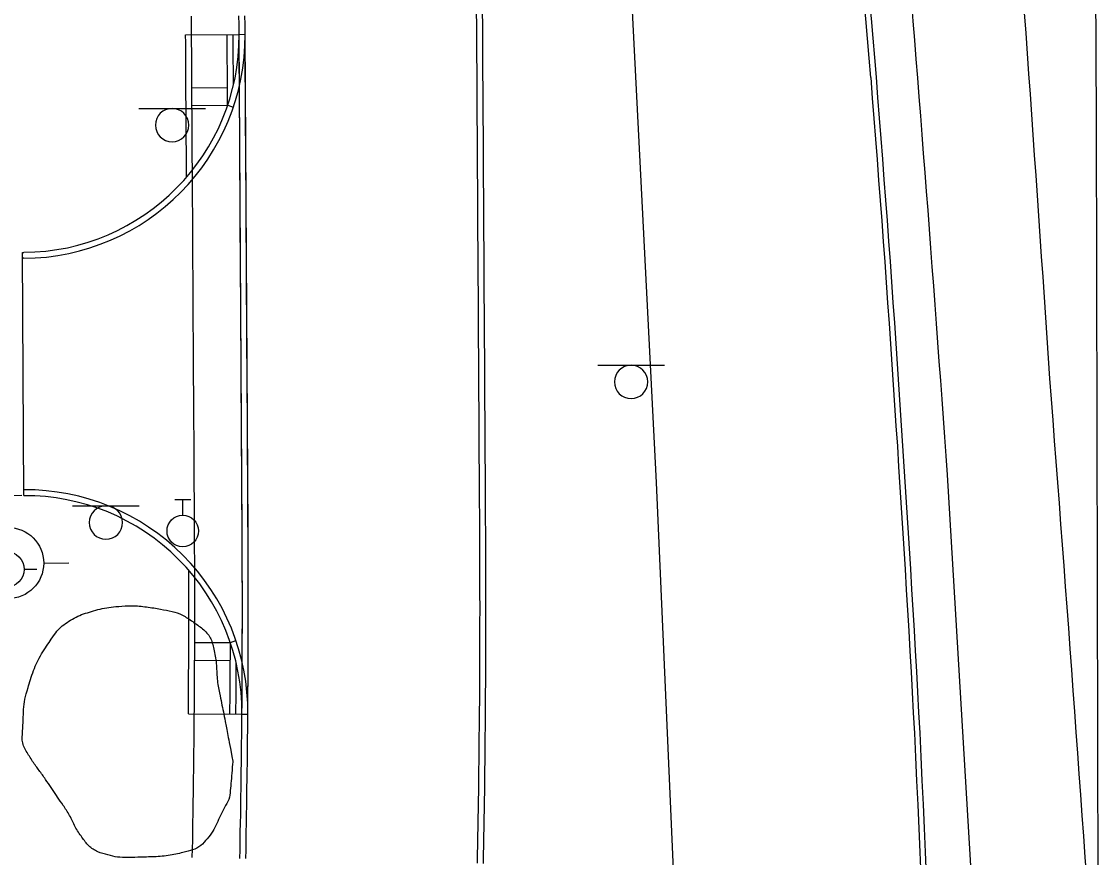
# Model space of a CAD drawing. Extents: x 2145380 to 2157287, y 139568 to 149130.
# Drawn here: x 2150646.2 to 2150767.1, y 144800.8 to 144894.7 of the extents above; entities that cross this region are included whole.
import ezdxf

# ---------------------------------------------------------------- set-up
doc = ezdxf.new("R2010")
doc.units = 0
for name, color, linetype in [('Default', 7, 'Continuous'), ('PR_PREVIOUSLY CONSTRUCTED', 7, 'Continuous'), ('TOPO_Asphalt', 7, 'Continuous'), ('TOPO_Curb Back', 7, 'Continuous'), ('TOPO_Fence', 7, 'Continuous'), ('TOPO_Sign', 7, 'Continuous'), ('TOPO_Tree Line', 7, 'Continuous'), ('TOPO_Water Fire Hydrant', 7, 'Continuous'), ('TOPO_Water Valve', 7, 'Continuous')]:
    doc.layers.add(name, color=color, linetype=linetype)

# ---------------------------------------------------------------- blocks, each defined once
blk = doc.blocks.new('FIRHYD')
at = {"layer": 'TOPO_Water Fire Hydrant'}
for p, q in [((-0.02, 10.16), (-0.03, 17.34)), ((10.16, 0.02), (17.34, 0.03)), ((-10.16, -0.02), (-17.34, -0.03)), ((0.02, -10.16), (0.03, -17.34))]:
    blk.add_line(p, q, dxfattribs=at)
blk.add_circle((0, 0), 10.16, dxfattribs=at)
blk = doc.blocks.new('WATVAL')
at = {"layer": 'Default'}
for p, q in [((-2.25, 9), (2.25, 9)), ((0, 4.5), (0, 9))]:
    blk.add_line(p, q, dxfattribs=at)
blk.add_circle((0, 0), 4.5, dxfattribs=at)

msp = doc.modelspace()

# ---------------------------------------------------------------- linework, layer by layer
at = {"layer": 'PR_PREVIOUSLY CONSTRUCTED'}
for p, q in [((2150664.6, 144893.2), (2150670.61, 144893.24)), ((2150670.61, 144893.24), (2150671.27, 144893.25)), ((2150670.94, 144837.41), (2150670.61, 144893.24)), ((2150671.61, 144837.42), (2150671.27, 144893.25)), ((2150665.3, 144887.24), (2150669.3, 144887.27)), ((2150665.32, 144885.24), (2150669.32, 144885.27)), ((2150669.32, 144885.27), (2150669.95, 144885.05)), ((2150646.44, 144841.44), (2150646.28, 144868.76)), ((2150646.28, 144868.76), (2150646.42, 144868.76)), ((2150646.43, 144868.1), (2150646.28, 144868.09)), ((2150665.62, 144824.95), (2150669.62, 144824.94)), ((2150669.62, 144824.94), (2150670.25, 144825.16)), ((2150665.62, 144822.95), (2150669.62, 144822.94)), ((2150664.91, 144816.95), (2150670.92, 144816.9)), ((2150670.92, 144816.9), (2150671.59, 144816.89))]:
    msp.add_line(p, q, dxfattribs=at)
for points in [[(2150665.35, 144800.79), (2150665.37, 144801.78), (2150665.39, 144802.76), (2150665.4, 144803.75), (2150665.42, 144804.73), (2150665.44, 144805.72), (2150665.45, 144806.71), (2150665.46, 144807.35), (2150665.47, 144807.69), (2150665.48, 144808.68), (2150665.5, 144809.67), (2150665.51, 144810.65), (2150665.52, 144811.39), (2150665.52, 144811.4), (2150665.52, 144811.64), (2150665.53, 144812.63), (2150665.55, 144813.61), (2150665.56, 144814.6), (2150665.56, 144814.86), (2150665.56, 144815.59), (2150665.57, 144816.57), (2150665.58, 144817.56), (2150665.59, 144818.55), (2150665.6, 144819.54), (2150665.6, 144820.52), (2150665.61, 144821.51), (2150665.61, 144822.37), (2150665.61, 144822.49), (2150665.62, 144823.48), (2150665.62, 144824.47), (2150665.62, 144825.45), (2150665.63, 144826.44), (2150665.63, 144827.43), (2150665.63, 144828.41), (2150665.63, 144829.4), (2150665.63, 144829.88), (2150665.63, 144830.39), (2150665.63, 144831.38), (2150665.62, 144832.36), (2150665.62, 144833.35), (2150665.62, 144834.34), (2150665.61, 144835.32), (2150665.61, 144836.31), (2150665.6, 144837.3), (2150665.6, 144837.38), (2150665.6, 144837.38), (2150665.6, 144838.3), (2150665.59, 144839.3), (2150665.58, 144840.3), (2150665.58, 144841.3), (2150665.57, 144842.3), (2150665.57, 144843.3), (2150665.56, 144844.3), (2150665.55, 144845.3), (2150665.55, 144846.3), (2150665.54, 144847.3), (2150665.54, 144848.3), (2150665.53, 144849.29), (2150665.52, 144850.29), (2150665.52, 144851.29), (2150665.51, 144852.29), (2150665.51, 144853.29), (2150665.5, 144854.29), (2150665.49, 144855.21), (2150665.49, 144855.29), (2150665.49, 144856.29), (2150665.48, 144857.29), (2150665.48, 144858.29), (2150665.47, 144859.29), (2150665.46, 144860.29), (2150665.46, 144861.29), (2150665.45, 144862.29), (2150665.45, 144863.29), (2150665.44, 144864.29), (2150665.44, 144865.29), (2150665.43, 144866.29), (2150665.42, 144867.29), (2150665.42, 144868.29), (2150665.41, 144869.29), (2150665.4, 144870.29), (2150665.4, 144871.29), (2150665.4, 144871.56), (2150665.4, 144871.56), (2150665.39, 144872.29), (2150665.39, 144873.29), (2150665.38, 144874.29), (2150665.38, 144875.29), (2150665.37, 144876.29), (2150665.36, 144877.29), (2150665.36, 144878.29), (2150665.35, 144879.29), (2150665.35, 144880.29), (2150665.34, 144881.29), (2150665.33, 144882.29), (2150665.33, 144883.29), (2150665.32, 144884.29), (2150665.31, 144885.29), (2150665.31, 144886.29), (2150665.3, 144887.29), (2150665.3, 144888.29), (2150665.29, 144889.29), (2150665.28, 144890.29), (2150665.28, 144891.29), (2150665.27, 144892.29), (2150665.27, 144893.29), (2150665.26, 144894.29), (2150665.25, 144895.29)], [(2150670.69, 144800.68), (2150670.71, 144801.67), (2150670.73, 144802.66), (2150670.74, 144803.65), (2150670.76, 144804.64), (2150670.78, 144805.63), (2150670.79, 144806.62), (2150670.8, 144807.27), (2150670.81, 144807.61), (2150670.82, 144808.6), (2150670.84, 144809.6), (2150670.85, 144810.59), (2150670.86, 144811.33), (2150670.86, 144811.33), (2150670.86, 144811.58), (2150670.87, 144812.57), (2150670.88, 144813.56), (2150670.9, 144814.55), (2150670.9, 144814.81), (2150670.9, 144815.54), (2150670.91, 144816.53), (2150670.92, 144817.52), (2150670.93, 144818.51), (2150670.94, 144819.5), (2150670.94, 144820.49), (2150670.95, 144821.48), (2150670.95, 144822.34), (2150670.95, 144822.47), (2150670.96, 144823.46), (2150670.96, 144824.45), (2150670.96, 144825.44), (2150670.97, 144826.43), (2150670.97, 144827.42), (2150670.97, 144828.41), (2150670.97, 144829.4), (2150670.97, 144829.88), (2150670.97, 144830.39), (2150670.97, 144831.38), (2150670.96, 144832.38), (2150670.96, 144833.37), (2150670.96, 144834.36), (2150670.95, 144835.35), (2150670.95, 144836.34), (2150670.94, 144837.33), (2150670.94, 144837.41), (2150670.94, 144837.42), (2150670.94, 144838.33), (2150670.93, 144839.33), (2150670.92, 144840.33), (2150670.92, 144841.33), (2150670.91, 144842.33), (2150670.91, 144843.33), (2150670.9, 144844.33), (2150670.9, 144845.33), (2150670.89, 144846.33), (2150670.88, 144847.33), (2150670.88, 144848.33), (2150670.87, 144849.33), (2150670.87, 144850.33), (2150670.86, 144851.33), (2150670.85, 144852.33), (2150670.85, 144853.33), (2150670.84, 144854.33), (2150670.83, 144855.25), (2150670.83, 144855.33), (2150670.83, 144856.33), (2150670.82, 144857.33), (2150670.82, 144858.33), (2150670.81, 144859.33), (2150670.8, 144860.33), (2150670.8, 144861.33), (2150670.79, 144862.33), (2150670.79, 144863.33), (2150670.78, 144864.33), (2150670.77, 144865.33), (2150670.77, 144866.33), (2150670.76, 144867.33), (2150670.76, 144868.33), (2150670.75, 144869.33), (2150670.74, 144870.33), (2150670.74, 144871.33), (2150670.74, 144871.6), (2150670.74, 144871.6), (2150670.73, 144872.33), (2150670.73, 144873.33), (2150670.72, 144874.33), (2150670.71, 144875.33), (2150670.71, 144876.33), (2150670.7, 144877.33), (2150670.7, 144878.33), (2150670.69, 144879.33), (2150670.69, 144880.33), (2150670.68, 144881.33), (2150670.67, 144882.33), (2150670.67, 144883.33), (2150670.66, 144884.33), (2150670.65, 144885.33), (2150670.65, 144886.33), (2150670.64, 144887.33), (2150670.64, 144888.33), (2150670.63, 144889.33), (2150670.62, 144890.33), (2150670.62, 144891.33), (2150670.61, 144892.33), (2150670.61, 144893.33), (2150670.6, 144894.33), (2150670.59, 144895.33)], [(2150671.35, 144800.67), (2150671.38, 144801.66), (2150671.39, 144802.65), (2150671.41, 144803.64), (2150671.43, 144804.63), (2150671.44, 144805.62), (2150671.46, 144806.61), (2150671.47, 144807.26), (2150671.48, 144807.6), (2150671.49, 144808.6), (2150671.5, 144809.59), (2150671.52, 144810.58), (2150671.53, 144811.32), (2150671.53, 144811.32), (2150671.53, 144811.57), (2150671.54, 144812.56), (2150671.55, 144813.55), (2150671.56, 144814.54), (2150671.57, 144814.8), (2150671.57, 144815.53), (2150671.58, 144816.52), (2150671.59, 144817.51), (2150671.6, 144818.5), (2150671.6, 144819.49), (2150671.61, 144820.49), (2150671.62, 144821.48), (2150671.62, 144822.34), (2150671.62, 144822.47), (2150671.62, 144823.46), (2150671.63, 144824.45), (2150671.63, 144825.44), (2150671.63, 144826.43), (2150671.63, 144827.42), (2150671.64, 144828.41), (2150671.64, 144829.4), (2150671.63, 144829.88), (2150671.63, 144830.39), (2150671.63, 144831.39), (2150671.63, 144832.38), (2150671.63, 144833.37), (2150671.62, 144834.36), (2150671.62, 144835.35), (2150671.62, 144836.34), (2150671.61, 144837.33), (2150671.61, 144837.42), (2150671.61, 144837.42), (2150671.6, 144838.33), (2150671.6, 144839.33), (2150671.59, 144840.33), (2150671.59, 144841.33), (2150671.58, 144842.33), (2150671.57, 144843.33), (2150671.57, 144844.33), (2150671.56, 144845.33), (2150671.56, 144846.33), (2150671.55, 144847.33), (2150671.54, 144848.33), (2150671.54, 144849.33), (2150671.53, 144850.33), (2150671.53, 144851.33), (2150671.52, 144852.33), (2150671.51, 144853.33), (2150671.51, 144854.33), (2150671.5, 144855.25), (2150671.5, 144855.33), (2150671.5, 144856.33), (2150671.49, 144857.33), (2150671.48, 144858.33), (2150671.48, 144859.33), (2150671.47, 144860.33), (2150671.47, 144861.33), (2150671.46, 144862.33), (2150671.45, 144863.33), (2150671.45, 144864.33), (2150671.44, 144865.33), (2150671.44, 144866.33), (2150671.43, 144867.33), (2150671.42, 144868.33), (2150671.42, 144869.33), (2150671.41, 144870.33), (2150671.41, 144871.33), (2150671.4, 144871.6), (2150671.4, 144871.6), (2150671.4, 144872.33), (2150671.39, 144873.33), (2150671.39, 144874.33), (2150671.38, 144875.33), (2150671.38, 144876.33), (2150671.37, 144877.33), (2150671.36, 144878.33), (2150671.36, 144879.33), (2150671.35, 144880.33), (2150671.35, 144881.33), (2150671.34, 144882.33), (2150671.33, 144883.33), (2150671.33, 144884.33), (2150671.32, 144885.33), (2150671.32, 144886.33), (2150671.31, 144887.33), (2150671.3, 144888.33), (2150671.3, 144889.33), (2150671.29, 144890.33), (2150671.29, 144891.33), (2150671.28, 144892.33), (2150671.27, 144893.33), (2150671.27, 144894.33), (2150671.26, 144895.33)], [(2150697.37, 144800.15), (2150697.39, 144801.16), (2150697.41, 144802.17), (2150697.43, 144803.18), (2150697.44, 144804.19), (2150697.46, 144805.2), (2150697.48, 144806.21), (2150697.49, 144806.87), (2150697.49, 144807.21), (2150697.51, 144808.22), (2150697.52, 144809.23), (2150697.53, 144810.24), (2150697.54, 144811), (2150697.54, 144811), (2150697.55, 144811.25), (2150697.56, 144812.26), (2150697.57, 144813.27), (2150697.58, 144814.28), (2150697.58, 144814.54), (2150697.59, 144815.29), (2150697.6, 144816.3), (2150697.61, 144817.3), (2150697.62, 144818.31), (2150697.62, 144819.32), (2150697.63, 144820.33), (2150697.64, 144821.34), (2150697.64, 144822.22), (2150697.64, 144822.35), (2150697.65, 144823.36), (2150697.65, 144824.37), (2150697.65, 144825.38), (2150697.65, 144826.39), (2150697.65, 144827.4), (2150697.66, 144828.4), (2150697.66, 144829.41), (2150697.65, 144829.9), (2150697.65, 144830.42), (2150697.65, 144831.43), (2150697.65, 144832.44), (2150697.65, 144833.45), (2150697.65, 144834.46), (2150697.64, 144835.47), (2150697.64, 144836.48), (2150697.63, 144837.49), (2150697.63, 144837.57), (2150697.63, 144837.58), (2150697.62, 144838.49), (2150697.62, 144839.49), (2150697.61, 144840.49), (2150697.61, 144841.49), (2150697.6, 144842.49), (2150697.59, 144843.49), (2150697.59, 144844.49), (2150697.58, 144845.49), (2150697.58, 144846.49), (2150697.57, 144847.49), (2150697.56, 144848.49), (2150697.56, 144849.49), (2150697.55, 144850.49), (2150697.55, 144851.49), (2150697.54, 144852.49), (2150697.53, 144853.49), (2150697.53, 144854.49), (2150697.52, 144855.41), (2150697.52, 144855.49), (2150697.52, 144856.49), (2150697.51, 144857.49), (2150697.5, 144858.49), (2150697.5, 144859.49), (2150697.49, 144860.49), (2150697.49, 144861.49), (2150697.48, 144862.49), (2150697.47, 144863.49), (2150697.47, 144864.49), (2150697.46, 144865.49), (2150697.46, 144866.49), (2150697.45, 144867.49), (2150697.44, 144868.49), (2150697.44, 144869.49), (2150697.43, 144870.49), (2150697.43, 144871.49), (2150697.42, 144871.76), (2150697.42, 144871.76), (2150697.42, 144872.49), (2150697.41, 144873.49), (2150697.41, 144874.49), (2150697.4, 144875.49), (2150697.4, 144876.49), (2150697.39, 144877.49), (2150697.38, 144878.49), (2150697.38, 144879.49), (2150697.37, 144880.49), (2150697.37, 144881.49), (2150697.36, 144882.49), (2150697.35, 144883.49), (2150697.35, 144884.49), (2150697.34, 144885.49), (2150697.34, 144886.49), (2150697.33, 144887.49), (2150697.32, 144888.49), (2150697.32, 144889.49), (2150697.31, 144890.49), (2150697.31, 144891.49), (2150697.3, 144892.49), (2150697.29, 144893.49), (2150697.29, 144894.49), (2150697.28, 144895.49)], [(2150698.04, 144800.14), (2150698.06, 144801.15), (2150698.08, 144802.16), (2150698.1, 144803.17), (2150698.11, 144804.18), (2150698.13, 144805.19), (2150698.15, 144806.19), (2150698.16, 144806.85), (2150698.16, 144807.2), (2150698.18, 144808.21), (2150698.19, 144809.22), (2150698.2, 144810.23), (2150698.21, 144810.99), (2150698.21, 144810.99), (2150698.22, 144811.24), (2150698.23, 144812.25), (2150698.24, 144813.26), (2150698.25, 144814.27), (2150698.25, 144814.54), (2150698.26, 144815.28), (2150698.27, 144816.29), (2150698.28, 144817.3), (2150698.28, 144818.31), (2150698.29, 144819.32), (2150698.3, 144820.33), (2150698.3, 144821.34), (2150698.31, 144822.22), (2150698.31, 144822.35), (2150698.31, 144823.36), (2150698.32, 144824.37), (2150698.32, 144825.38), (2150698.32, 144826.38), (2150698.32, 144827.39), (2150698.32, 144828.4), (2150698.32, 144829.41), (2150698.32, 144829.9), (2150698.32, 144830.42), (2150698.32, 144831.43), (2150698.32, 144832.44), (2150698.32, 144833.45), (2150698.31, 144834.46), (2150698.31, 144835.47), (2150698.3, 144836.48), (2150698.3, 144837.49), (2150698.3, 144837.58), (2150698.3, 144837.58), (2150698.29, 144838.49), (2150698.29, 144839.49), (2150698.28, 144840.49), (2150698.27, 144841.49), (2150698.27, 144842.49), (2150698.26, 144843.49), (2150698.26, 144844.49), (2150698.25, 144845.49), (2150698.24, 144846.49), (2150698.24, 144847.49), (2150698.23, 144848.49), (2150698.23, 144849.49), (2150698.22, 144850.49), (2150698.21, 144851.49), (2150698.21, 144852.49), (2150698.2, 144853.49), (2150698.2, 144854.49), (2150698.19, 144855.41), (2150698.19, 144855.49), (2150698.18, 144856.49), (2150698.18, 144857.49), (2150698.17, 144858.49), (2150698.17, 144859.49), (2150698.16, 144860.49), (2150698.15, 144861.49), (2150698.15, 144862.49), (2150698.14, 144863.49), (2150698.14, 144864.49), (2150698.13, 144865.49), (2150698.12, 144866.49), (2150698.12, 144867.49), (2150698.11, 144868.49), (2150698.11, 144869.49), (2150698.1, 144870.49), (2150698.09, 144871.49), (2150698.09, 144871.76), (2150698.09, 144871.76), (2150698.09, 144872.49), (2150698.08, 144873.49), (2150698.08, 144874.49), (2150698.07, 144875.49), (2150698.06, 144876.49), (2150698.06, 144877.49), (2150698.05, 144878.49), (2150698.04, 144879.49), (2150698.04, 144880.49), (2150698.03, 144881.49), (2150698.03, 144882.49), (2150698.02, 144883.49), (2150698.01, 144884.49), (2150698.01, 144885.49), (2150698, 144886.49), (2150698, 144887.49), (2150697.99, 144888.49), (2150697.98, 144889.49), (2150697.98, 144890.49), (2150697.97, 144891.49), (2150697.97, 144892.49), (2150697.96, 144893.49), (2150697.96, 144894.49), (2150697.95, 144895.49)], [(2150664.7, 144877.2), (2150664.7, 144877.29), (2150664.69, 144878.29), (2150664.68, 144879.29), (2150664.68, 144880.29), (2150664.67, 144881.29), (2150664.67, 144882.29), (2150664.66, 144883.29), (2150664.65, 144884.29), (2150664.65, 144885.29), (2150664.64, 144886.29), (2150664.64, 144887.29), (2150664.63, 144888.29), (2150664.62, 144889.29), (2150664.62, 144890.29), (2150664.61, 144891.29), (2150664.61, 144892.29), (2150664.6, 144893.2)], [(2150669.32, 144885.27), (2150669.31, 144885.32), (2150669.31, 144886.32), (2150669.3, 144887.32), (2150669.3, 144888.32), (2150669.29, 144889.32), (2150669.28, 144890.32), (2150669.28, 144891.32), (2150669.27, 144892.32), (2150669.27, 144893.23)], [(2150669.97, 144887.55), (2150669.96, 144888.32), (2150669.96, 144889.32), (2150669.95, 144890.32), (2150669.95, 144891.32), (2150669.94, 144892.32), (2150669.93, 144893.24)], [(2150664.91, 144816.95), (2150664.92, 144817.57), (2150664.92, 144818.55), (2150664.93, 144819.54), (2150664.94, 144820.53), (2150664.94, 144821.51), (2150664.95, 144822.37), (2150664.95, 144822.5), (2150664.95, 144823.48), (2150664.95, 144824.47), (2150664.96, 144825.46), (2150664.96, 144826.44), (2150664.96, 144827.43), (2150664.96, 144828.42), (2150664.96, 144829.4), (2150664.96, 144829.87), (2150664.96, 144830.39), (2150664.96, 144831.38), (2150664.96, 144832.36), (2150664.96, 144833.06)], [(2150669.58, 144816.91), (2150669.58, 144817.53), (2150669.59, 144818.52), (2150669.6, 144819.51), (2150669.6, 144820.5), (2150669.61, 144821.49), (2150669.61, 144822.34), (2150669.61, 144822.47), (2150669.62, 144823.47), (2150669.62, 144824.46), (2150669.62, 144824.94)], [(2150670.24, 144816.9), (2150670.25, 144817.52), (2150670.26, 144818.51), (2150670.26, 144819.5), (2150670.27, 144820.49), (2150670.28, 144821.48), (2150670.28, 144822.34), (2150670.28, 144822.47), (2150670.28, 144822.64)]]:
    msp.add_lwpolyline(points, dxfattribs=at)
for centre, radius, start, end in [((2150646.28, 144893.09), 24.33, 270.3443, 0.3443), ((2150646.28, 144893.09), 25, 270.3443, 0.3443), ((2150646.59, 144817.1), 25, 359.5157, 90.3443), ((2150646.59, 144817.1), 24.33, 359.5157, 90.3443), ((2149252.25, 144828.89), 1418.72, 359.51574, 0.34426), ((2149252.25, 144828.89), 1419.38, 359.51574, 0.34426)]:
    msp.add_arc(centre, radius, start, end, dxfattribs=at)
at = {"layer": 'TOPO_Asphalt'}
for points in [[(2150767.1, 144779.79), (2150766.9, 144883.57), (2150766.39, 144982.8), (2150765.7, 145088.81), (2150764.88, 145209.8), (2150764.6, 145262.23), (2150764.02, 145368.54), (2150763.38, 145474.93), (2150762.94, 145559.72), (2150762.77, 145587.93)], [(2150753.88, 144781.07), (2150750.16, 144843.77)]]:
    msp.add_lwpolyline(points, dxfattribs=at)
for centre, radius, start, end in [((2140229.38, 144145.78), 10556.1, 3.850211, 4.644121), ((2144112.92, 144368.15), 6654.26, 4.09874, 5.271743), ((2139996.11, 144031.66), 10796.95, 3.973271, 4.371333)]:
    msp.add_arc(centre, radius, start, end, dxfattribs=at)
at = {"layer": 'TOPO_Curb Back'}
msp.add_lwpolyline([(2150574.2, 144840.98), (2150606.03, 144840.86), (2150646.22, 144841.5)], dxfattribs=at)
for centre, radius, start, end in [((2146500.58, 144526.07), 4257.04, 4.88293, 5.8325), ((2146500.5, 144526.06), 4256.51, 4.88296, 5.8324), ((2147838.98, 144657.94), 2911.72, 3.08719, 4.53919), ((2147838.72, 144657.93), 2912.58, 3.08719, 4.53913), ((2148894.56, 144724.7), 1854.1, 0.1354, 2.78409), ((2148894.6, 144724.7), 1854.66, 0.13544, 2.78418)]:
    msp.add_arc(centre, radius, start, end, dxfattribs=at)
at = {"layer": 'TOPO_Fence'}
msp.add_lwpolyline([(2150733.08, 144353.15), (2150731.82, 144461.48), (2150729.81, 144554.28), (2150726.55, 144638.71), (2150721.83, 144744), (2150717.46, 144842.9), (2150712.1, 144948.81), (2150707.9, 145034), (2150703.43, 145132.27), (2150698.8, 145229.58)], dxfattribs=at)
at = {"layer": 'TOPO_Sign'}
for points in [[(2150659.33, 144884.91), (2150666.82, 144884.92)], [(2150663.08, 144884.91), (2150663.08, 144884.91)], [(2150661.21, 144883.05), (2150661.21, 144883.05)], [(2150664.95, 144883.05), (2150664.95, 144883.05)], [(2150663.08, 144881.18), (2150663.08, 144881.18)], [(2150710.87, 144856.08), (2150718.36, 144856.09)], [(2150714.62, 144856.08), (2150714.62, 144856.08)], [(2150712.75, 144854.21), (2150712.75, 144854.21)], [(2150716.49, 144854.21), (2150716.49, 144854.21)], [(2150714.62, 144852.35), (2150714.62, 144852.35)], [(2150651.9, 144840.28), (2150659.4, 144840.29)], [(2150655.65, 144840.28), (2150655.65, 144840.28)], [(2150653.79, 144838.41), (2150653.79, 144838.41)], [(2150657.52, 144838.41), (2150657.52, 144838.41)], [(2150655.65, 144836.54), (2150655.65, 144836.54)]]:
    msp.add_lwpolyline(points, dxfattribs=at)
for centre, start, end in [((2150663.08, 144883.05), 90, 180), ((2150663.08, 144883.05), 360, 90), ((2150663.08, 144883.05), 180, 270), ((2150663.08, 144883.05), 270, 0), ((2150714.62, 144854.21), 90, 180), ((2150714.62, 144854.21), 360, 90), ((2150714.62, 144854.21), 180, 270), ((2150714.62, 144854.21), 270, 0), ((2150655.65, 144838.41), 90, 180), ((2150655.65, 144838.41), 360, 90), ((2150655.65, 144838.41), 180, 270), ((2150655.65, 144838.41), 270, 0)]:
    msp.add_arc(centre, 1.87, start, end, dxfattribs=at)
at = {"layer": 'TOPO_Tree Line'}
msp.add_open_spline([(2150669.9, 144811.61), (2150669.61, 144813.12), (2150669.32, 144814.63), (2150669.03, 144816.14), (2150668.84, 144817.15), (2150668.63, 144818.16), (2150668.42, 144819.18), (2150668.09, 144820.86), (2150668.1, 144822.58), (2150667.74, 144824.26), (2150667.47, 144825.53), (2150666.53, 144826.5), (2150665.39, 144827.29), (2150664.25, 144828.08), (2150663.09, 144828.46), (2150661.83, 144828.68), (2150660.21, 144828.96), (2150658.58, 144829.12), (2150656.98, 144828.99), (2150655.98, 144828.9), (2150654.99, 144828.71), (2150654.01, 144828.42), (2150653.11, 144828.16), (2150652.29, 144827.83), (2150651.48, 144827.32), (2150650.72, 144826.83), (2150650.14, 144826.23), (2150649.63, 144825.48), (2150648.36, 144823.66), (2150647.48, 144821.83), (2150646.86, 144819.72), (2150646.52, 144818.58), (2150646.39, 144817.43), (2150646.36, 144816.28), (2150646.31, 144815.01), (2150646.16, 144813.63), (2150646.88, 144812.45), (2150647.6, 144811.29), (2150648.33, 144810.35), (2150649.05, 144809.3), (2150649.64, 144808.43), (2150650.23, 144807.56), (2150650.82, 144806.69), (2150651.62, 144805.53), (2150652.14, 144804.23), (2150652.97, 144803.05), (2150653.66, 144802.06), (2150654.72, 144801.39), (2150655.89, 144801.08), (2150656.96, 144800.8), (2150658.03, 144800.8), (2150659.1, 144800.82), (2150660.87, 144800.86), (2150662.63, 144800.96), (2150664.4, 144801.38), (2150665.4, 144801.62), (2150666.33, 144802.08), (2150667.02, 144802.91), (2150667.7, 144803.73), (2150668.09, 144804.59), (2150668.51, 144805.51), (2150668.93, 144806.43), (2150669.52, 144807.3), (2150669.61, 144808.29), (2150669.71, 144809.4), (2150669.8, 144810.51), (2150669.9, 144811.61), (2150669.9, 144811.61)], degree=3, dxfattribs=at)

# ---------------------------------------------------------------- block references
at = {"layer": 'TOPO_Water Fire Hydrant'}
for p, xscale, yscale in [((2150644.66, 144833.86), 0.39370000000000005, 0.3937000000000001), ((2150644.46, 144833.16), 0.19685000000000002, 0.19685000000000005)]:
    msp.add_blockref('FIRHYD', p, dxfattribs=dict(at, xscale=xscale, yscale=yscale))
at = {"layer": 'TOPO_Water Valve', "xscale": 0.39370000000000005, "yscale": 0.3937000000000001}
msp.add_blockref('WATVAL', (2150664.28, 144837.47), dxfattribs=at)

doc.saveas('drawing.dxf')
